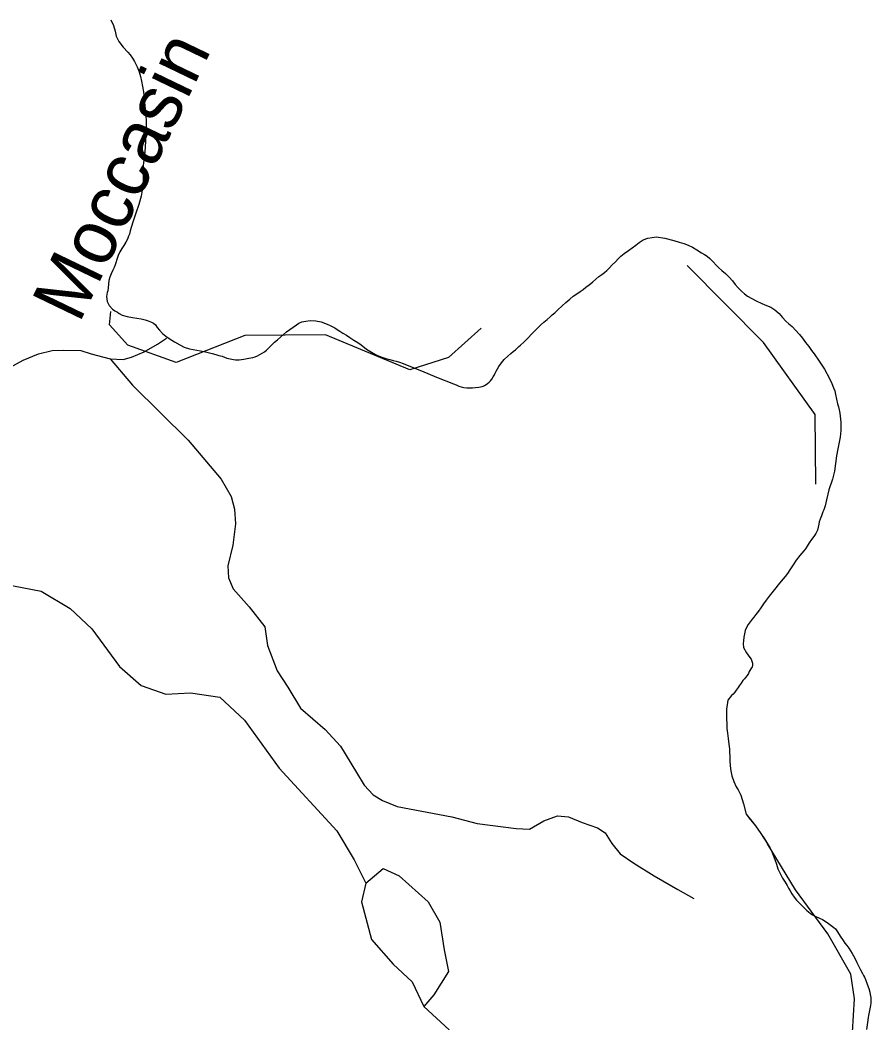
# Model space of a CAD drawing. Extents: x 2082433 to 2279600, y 546599 to 755198.
# Drawn here: x 2250179 to 2252542, y 583787 to 586575 of the extents above; entities that cross this region are included whole.
import ezdxf

# ---------------------------------------------------------------- set-up
doc = ezdxf.new("R2010")
doc.units = 0
for name, color, linetype in [('Exist Boundary Political CountyLine', 7, 'Continuous'), ('Exist Boundary Political Fire Districts', 7, 'Continuous'), ('Exist Hydrographic Creek Single Shore', 7, 'Continuous'), ('Exist Hydrographic Creek Single Shore Label', 7, 'Continuous'), ('Exist Road Non-System Type 51', 7, 'Continuous')]:
    doc.layers.add(name, color=color, linetype=linetype)

msp = doc.modelspace()

# ---------------------------------------------------------------- linework, layer by layer
at = {"layer": 'Exist Boundary Political CountyLine'}
for points in [[(2250431.4, 586575.6), (2250438.8, 586560.3), (2250443.3, 586544.2), (2250446.4, 586530.4), (2250453.8, 586515.8), (2250465.7, 586500.2), (2250478.4, 586486.1), (2250485.2, 586478.1), (2250491.5, 586469.4), (2250497.3, 586459.6), (2250504, 586445.2), (2250509.6, 586430.8), (2250513.5, 586418.5), (2250516.7, 586405.5), (2250519.4, 586390.1), (2250521.5, 586375.6), (2250522.5, 586366.6), (2250523.5, 586356.9), (2250524.5, 586346.8), (2250526.8, 586328.6), (2250528.4, 586311.1), (2250529.5, 586294.5), (2250529.3, 586281.5), (2250528.4, 586267.7), (2250528, 586256.4), (2250527.8, 586240.5), (2250526.8, 586221), (2250524.7, 586199.3), (2250523.9, 586194.1), (2250523.5, 586189.4), (2250522.7, 586186), (2250521.3, 586170.8), (2250521.3, 586132), (2250520.4, 586117.7), (2250518.6, 586102.2), (2250515.9, 586086), (2250508.5, 586062.7), (2250500.7, 586038.7), (2250492.5, 586013.2), (2250488.4, 586001), (2250485, 585989.4), (2250482.7, 585980.4), (2250480.7, 585974.1), (2250477.2, 585966), (2250472.7, 585957.6), (2250466.9, 585948.3), (2250461.6, 585939.8), (2250456.5, 585931.2), (2250451.9, 585920.4), (2250448.3, 585909.2), (2250445.2, 585900), (2250442.9, 585894.3), (2250440.1, 585887.4), (2250436.6, 585880), (2250432.1, 585870.1), (2250428.6, 585860.6), (2250425.9, 585851.2), (2250424.7, 585841.2), (2250423.6, 585830.9), (2250422.4, 585822.4), (2250421.2, 585817.8), (2250420, 585812.3), (2250419.3, 585806.4), (2250420.6, 585793), (2250426.3, 585781.3), (2250435.5, 585771.6), (2250442.5, 585767), (2250449.3, 585762.9), (2250454, 585759.6), (2250463, 585755.2), (2250476.6, 585751.3), (2250491.3, 585748.4), (2250503.8, 585746.4), (2250515.3, 585744.6), (2250526.8, 585742), (2250535.2, 585739.1), (2250543.8, 585735.6), (2250550, 585732.4), (2250555.1, 585727.7), (2250560.2, 585720.8), (2250566, 585713.2), (2250574.8, 585703.8), (2250584, 585696.2), (2250593.4, 585689.7), (2250608, 585680.7), (2250623.2, 585672), (2250635.3, 585665.6), (2250650, 585660.9), (2250669.9, 585657.3), (2250690.8, 585653.6), (2250701.7, 585651.2), (2250712.2, 585648.5), (2250722.8, 585645.6), (2250731.4, 585643.1), (2250740.2, 585640.4)], [(2251624.8, 585727.2), (2251633.7, 585735.1), (2251642.7, 585742.8), (2251651.3, 585750), (2251657.4, 585755.6), (2251664.2, 585761.6), (2251672.4, 585769.2), (2251684.9, 585781), (2251695, 585790.4), (2251705.8, 585799.6), (2251715.7, 585807.2), (2251725.7, 585814.3), (2251735.2, 585820.8), (2251742.7, 585826.3), (2251750.7, 585832.3), (2251760, 585839.6), (2251770, 585847.8), (2251778, 585854.6), (2251787, 585862), (2251795, 585868.1), (2251802.2, 585873.7), (2251809, 585879.2), (2251816.6, 585886.3), (2251823.9, 585894.3), (2251832.6, 585903.2), (2251840.8, 585911.6), (2251847.9, 585918.7), (2251857.2, 585926.4), (2251869.1, 585935), (2251879.3, 585942.2), (2251889, 585949.2), (2251898.8, 585956.9), (2251909.5, 585964.1), (2251922.6, 585969.2), (2251947.2, 585972.2), (2251969.9, 585969.3), (2251995, 585962.4), (2252009.9, 585958.1), (2252023.1, 585954.2), (2252035.2, 585949.6), (2252047, 585943.8), (2252058.9, 585936.6), (2252071.7, 585928.4), (2252080.1, 585923.5), (2252087.2, 585918.8), (2252095.2, 585912.4), (2252104.7, 585902.8), (2252112.5, 585893.9), (2252119.8, 585886), (2252128.5, 585878.6), (2252138.3, 585870.8), (2252149, 585860.8), (2252158.2, 585850), (2252165.6, 585840.4), (2252174, 585830.4), (2252182.8, 585821.8), (2252191.2, 585814.3), (2252199.8, 585808), (2252211.3, 585801.1), (2252224, 585794.7), (2252239, 585787.6), (2252252.7, 585781.9), (2252264.2, 585777), (2252275.7, 585769.6), (2252287.2, 585759), (2252296.8, 585748.3), (2252305.8, 585738.4), (2252314, 585730.9), (2252323.3, 585723), (2252333.3, 585713.2), (2252343.8, 585701.3), (2252352.2, 585690.7), (2252361, 585678.8), (2252369.8, 585667.4), (2252377.6, 585657), (2252385.2, 585647.2), (2252398.9, 585627.3), (2252413.1, 585605.1), (2252427.2, 585578.4), (2252433.6, 585565.1), (2252438.7, 585553.3), (2252442, 585544.4), (2252444.2, 585534.6), (2252446.7, 585521.4), (2252449.8, 585508), (2252452, 585499.7), (2252454.3, 585491.6), (2252455.9, 585482.4), (2252458.6, 585457), (2252458.8, 585433.9), (2252457.2, 585416), (2252454.3, 585401.6), (2252450.2, 585383.2), (2252446.5, 585364), (2252443.8, 585342.2), (2252441.2, 585321.3), (2252436, 585298.8), (2252431.9, 585287.4), (2252428.2, 585277.2), (2252425.2, 585269.6)], [(2250740.2, 585640.4), (2250746.8, 585638), (2250753.6, 585635.6), (2250762.6, 585633.4), (2250772, 585631.6), (2250777.6, 585631), (2250782.9, 585630.7), (2250788, 585630.8), (2250800.9, 585632.2), (2250814.3, 585635), (2250825.8, 585637.6), (2250831.7, 585639.4), (2250838.5, 585642.1), (2250845.2, 585645.2), (2250851.8, 585648.9), (2250857.7, 585653.1), (2250863.7, 585658), (2250870.3, 585664.3), (2250876.4, 585670.6), (2250880.7, 585675.2), (2250886, 585680.2), (2250893.8, 585686.7), (2250902, 585693.6), (2250910.9, 585701.2), (2250919.1, 585708.3), (2250928.1, 585715.2), (2250937.5, 585721.7), (2250946.5, 585727.9), (2250953.7, 585732.8), (2250961.7, 585736.3), (2250972.8, 585738.6), (2250984.5, 585739.6), (2251000.7, 585739.2), (2251015.8, 585736), (2251032, 585729.6), (2251040.2, 585725.8), (2251047.4, 585722.3), (2251053.2, 585719.2), (2251059.7, 585715.2), (2251067.5, 585710.3), (2251075.3, 585705.2), (2251085.4, 585699), (2251095, 585693.1), (2251106.5, 585685.6), (2251117.3, 585678.4), (2251126.2, 585672.1), (2251141.7, 585660.7), (2251150.8, 585654.6), (2251159.8, 585648.8), (2251170.2, 585643.3), (2251181.3, 585638.7), (2251195.3, 585634.4), (2251206.5, 585631.3), (2251215.8, 585629), (2251223.8, 585626.8), (2251233, 585623.9), (2251243.4, 585620.1), (2251254.5, 585616), (2251294.1, 585599.9), (2251335.9, 585582.9), (2251382.7, 585564), (2251390.7, 585560.8), (2251398.1, 585557.9), (2251404.4, 585555.5), (2251411.8, 585553.8), (2251420.2, 585552.8), (2251428.4, 585552.4), (2251436.2, 585552.6), (2251444, 585553.4), (2251453.2, 585554.8), (2251458.3, 585555.5), (2251462.2, 585556.3), (2251465.7, 585557.2), (2251469.4, 585559.1), (2251473.7, 585562.1), (2251477.8, 585565.2), (2251481.9, 585568.4), (2251485.8, 585571.9), (2251489.7, 585576.8), (2251493.4, 585583.1), (2251496.5, 585588.6), (2251498.7, 585593.6), (2251501.8, 585599.4), (2251505.5, 585605.7), (2251509.2, 585612), (2251516, 585621.9), (2251523.8, 585631.2), (2251534, 585641.2), (2251542, 585647.9), (2251548.8, 585653.5), (2251555.3, 585658.8), (2251560, 585662.9), (2251564.8, 585667.3), (2251569.3, 585671.6), (2251578.9, 585681), (2251589, 585690.9), (2251600.6, 585702.8), (2251609.7, 585712.1), (2251617.1, 585719.7), (2251624.8, 585727.2)], [(2252425.2, 585269.6), (2252422.3, 585257.6), (2252418.8, 585241.4), (2252414.9, 585225.2), (2252413.3, 585219.5), (2252411.4, 585214), (2252409.2, 585208), (2252405.1, 585197.4), (2252401.2, 585187.6), (2252398.9, 585180), (2252398.1, 585173.6), (2252396.2, 585165.2), (2252393.8, 585156.8), (2252389.5, 585147.7), (2252383.9, 585139.8), (2252377.8, 585131.6), (2252371.2, 585121.9), (2252365.3, 585112.6), (2252360.6, 585105.2), (2252356.3, 585099.8), (2252350.5, 585093.3), (2252344.6, 585086.4), (2252334.7, 585073.4), (2252326.3, 585060.6), (2252317.3, 585046.8), (2252310.5, 585037), (2252303.8, 585028), (2252299.1, 585022), (2252288.8, 585009.9), (2252274.4, 584992.6), (2252259.7, 584973.9), (2252251.7, 584962.9), (2252244.5, 584952.4), (2252236.9, 584941.6), (2252230, 584931.8), (2252222.8, 584922.6), (2252217, 584915.6), (2252212.5, 584910.1), (2252207.2, 584902.8), (2252201.7, 584894.8), (2252196.9, 584886.5), (2252193.2, 584878.1), (2252191, 584869.5), (2252189.8, 584859.7), (2252188.5, 584849.8), (2252187.3, 584841.9), (2252188.9, 584830.6), (2252196.5, 584816.6), (2252206, 584803.1), (2252209.4, 584798.2), (2252211.9, 584793.2), (2252213.3, 584787.1), (2252213.3, 584781.1), (2252212.3, 584777.4), (2252209, 584772.2), (2252205.8, 584766.8), (2252204.3, 584763.9), (2252203.3, 584761.3), (2252202.1, 584758.8), (2252198.6, 584753.3), (2252194.3, 584748.1), (2252191, 584744.4), (2252187.1, 584739.3), (2252181.8, 584732.1), (2252176.4, 584724.4), (2252173.8, 584720.3), (2252170.9, 584716.4), (2252168.4, 584712.4), (2252164.5, 584706.5), (2252160, 584701.1), (2252155.3, 584697.9), (2252144.7, 584684.4), (2252141.2, 584659.7), (2252141.2, 584632.8), (2252141.8, 584618.6), (2252142.6, 584605.7), (2252143.8, 584593.1), (2252145.5, 584577.7), (2252147.5, 584562), (2252149.2, 584549.1), (2252150, 584539.8), (2252150.6, 584528.3), (2252151, 584516.3), (2252151.4, 584501.8), (2252153.1, 584488), (2252155.7, 584473.9), (2252161.3, 584458.4), (2252168, 584444.1), (2252173.8, 584435.1), (2252180.9, 584420.7), (2252188.5, 584396.7), (2252195.9, 584367.9), (2252208.4, 584352.4), (2252221.8, 584335.1), (2252236.5, 584314.3), (2252246.8, 584298.7), (2252255.2, 584285.2)], [(2252491.5, 583761.7), (2252496.8, 583854), (2252487.1, 583923.2), (2252423.2, 584035), (2252332.7, 584157.5), (2252255.2, 584285.2)]]:
    msp.add_lwpolyline(points, dxfattribs=at)
at = {"layer": 'Exist Boundary Political Fire Districts'}
for points in [[(2250431.4, 586575.6), (2250438.8, 586560.3), (2250443.3, 586544.2), (2250446.4, 586530.4), (2250453.8, 586515.8), (2250465.7, 586500.2), (2250478.4, 586486.1), (2250485.2, 586478.1), (2250491.5, 586469.4), (2250497.3, 586459.6), (2250504, 586445.2), (2250509.6, 586430.8), (2250513.5, 586418.5), (2250516.7, 586405.5), (2250519.4, 586390.1), (2250521.5, 586375.6), (2250522.5, 586366.6), (2250523.5, 586356.9), (2250524.5, 586346.8), (2250526.8, 586328.6), (2250528.4, 586311.1), (2250529.5, 586294.5), (2250529.3, 586281.5), (2250528.4, 586267.7), (2250528, 586256.4), (2250527.8, 586240.5), (2250526.8, 586221), (2250524.7, 586199.3), (2250523.9, 586194.1), (2250523.5, 586189.4), (2250522.7, 586186), (2250521.3, 586170.8), (2250521.3, 586132), (2250520.4, 586117.7), (2250518.6, 586102.2), (2250515.9, 586086), (2250508.5, 586062.7), (2250500.7, 586038.7), (2250492.5, 586013.2), (2250488.4, 586001), (2250485, 585989.4), (2250482.7, 585980.4), (2250480.7, 585974.1), (2250477.2, 585966), (2250472.7, 585957.6), (2250466.9, 585948.3), (2250461.6, 585939.8), (2250456.5, 585931.2), (2250451.9, 585920.4), (2250448.3, 585909.2), (2250445.2, 585900), (2250442.9, 585894.3), (2250440.1, 585887.4), (2250436.6, 585880), (2250432.1, 585870.1), (2250428.6, 585860.6), (2250425.9, 585851.2), (2250424.7, 585841.2), (2250423.6, 585830.9), (2250422.4, 585822.4), (2250421.2, 585817.8), (2250420, 585812.3), (2250419.3, 585806.4), (2250420.6, 585793), (2250426.3, 585781.3), (2250435.5, 585771.6), (2250442.5, 585767), (2250449.3, 585762.9), (2250454, 585759.6), (2250463, 585755.2), (2250476.6, 585751.3), (2250491.3, 585748.4), (2250503.8, 585746.4), (2250515.3, 585744.6), (2250526.8, 585742), (2250535.2, 585739.1), (2250543.8, 585735.6), (2250550, 585732.4), (2250555.1, 585727.7), (2250560.2, 585720.8), (2250566, 585713.2), (2250574.8, 585703.8)], [(2251523.8, 585631.2), (2251534, 585641.2), (2251542, 585647.9), (2251548.8, 585653.5), (2251555.3, 585658.8), (2251560, 585662.9), (2251564.8, 585667.3), (2251569.3, 585671.6), (2251578.9, 585681), (2251589, 585690.9), (2251600.6, 585702.8), (2251609.7, 585712.1), (2251617.1, 585719.7), (2251624.8, 585727.2), (2251633.7, 585735.1), (2251642.7, 585742.8), (2251651.3, 585750), (2251657.4, 585755.6), (2251664.2, 585761.6), (2251672.4, 585769.2), (2251684.9, 585781), (2251695, 585790.4), (2251705.8, 585799.6), (2251715.7, 585807.2), (2251725.7, 585814.3), (2251735.2, 585820.8), (2251742.7, 585826.3), (2251750.7, 585832.3), (2251760, 585839.6), (2251770, 585847.8), (2251778, 585854.6), (2251787, 585862), (2251795, 585868.1), (2251802.2, 585873.7), (2251809, 585879.2), (2251816.6, 585886.3), (2251823.9, 585894.3), (2251832.6, 585903.2), (2251840.8, 585911.6), (2251847.9, 585918.7), (2251857.2, 585926.4), (2251869.1, 585935), (2251879.3, 585942.2), (2251889, 585949.2), (2251898.8, 585956.9), (2251909.5, 585964.1), (2251922.6, 585969.2), (2251947.2, 585972.2), (2251969.9, 585969.3), (2251995, 585962.4), (2252009.9, 585958.1), (2252023.1, 585954.2), (2252035.2, 585949.6), (2252047, 585943.8), (2252058.9, 585936.6), (2252071.7, 585928.4), (2252080.1, 585923.5), (2252087.2, 585918.8), (2252095.2, 585912.4), (2252104.7, 585902.8), (2252112.5, 585893.9), (2252119.8, 585886), (2252128.5, 585878.6), (2252138.3, 585870.8), (2252149, 585860.8), (2252158.2, 585850), (2252165.6, 585840.4), (2252174, 585830.4), (2252182.8, 585821.8), (2252191.2, 585814.3), (2252199.8, 585808), (2252211.3, 585801.1), (2252224, 585794.7), (2252239, 585787.6), (2252252.7, 585781.9), (2252264.2, 585777), (2252275.7, 585769.6), (2252287.2, 585759), (2252296.8, 585748.3), (2252305.8, 585738.4), (2252314, 585730.9), (2252323.3, 585723), (2252333.3, 585713.2), (2252343.8, 585701.3), (2252352.2, 585690.7), (2252361, 585678.8), (2252369.8, 585667.4), (2252377.6, 585657), (2252385.2, 585647.2), (2252398.9, 585627.3), (2252413.1, 585605.1), (2252427.2, 585578.4), (2252433.6, 585565.1), (2252438.7, 585553.3), (2252442, 585544.4), (2252444.2, 585534.6), (2252446.7, 585521.4), (2252449.8, 585508), (2252452, 585499.7), (2252454.3, 585491.6)], [(2250574.8, 585703.8), (2250584, 585696.2), (2250593.4, 585689.7), (2250608, 585680.7), (2250623.2, 585672), (2250635.3, 585665.6), (2250650, 585660.9), (2250669.9, 585657.3), (2250690.8, 585653.6), (2250701.7, 585651.2), (2250712.2, 585648.5), (2250722.8, 585645.6), (2250731.4, 585643.1), (2250740.2, 585640.4), (2250746.8, 585638), (2250753.6, 585635.6), (2250762.6, 585633.4), (2250772, 585631.6), (2250777.6, 585631), (2250782.9, 585630.7), (2250788, 585630.8), (2250800.9, 585632.2), (2250814.3, 585635), (2250825.8, 585637.6), (2250831.7, 585639.4), (2250838.5, 585642.1), (2250845.2, 585645.2), (2250851.8, 585648.9), (2250857.7, 585653.1), (2250863.7, 585658), (2250870.3, 585664.3), (2250876.4, 585670.6), (2250880.7, 585675.2), (2250886, 585680.2), (2250893.8, 585686.7), (2250902, 585693.6), (2250910.9, 585701.2), (2250919.1, 585708.3), (2250928.1, 585715.2), (2250937.5, 585721.7), (2250946.5, 585727.9), (2250953.7, 585732.8), (2250961.7, 585736.3), (2250972.8, 585738.6), (2250984.5, 585739.6), (2251000.7, 585739.2), (2251015.8, 585736), (2251032, 585729.6), (2251040.2, 585725.8), (2251047.4, 585722.3), (2251053.2, 585719.2), (2251059.7, 585715.2), (2251067.5, 585710.3), (2251075.3, 585705.2), (2251085.4, 585699), (2251095, 585693.1), (2251106.5, 585685.6), (2251117.3, 585678.4), (2251126.2, 585672.1), (2251141.7, 585660.7), (2251150.8, 585654.6), (2251159.8, 585648.8), (2251170.2, 585643.3), (2251181.3, 585638.7), (2251195.3, 585634.4), (2251206.5, 585631.3), (2251215.8, 585629), (2251223.8, 585626.8), (2251233, 585623.9), (2251243.4, 585620.1), (2251254.5, 585616), (2251294.1, 585599.9), (2251335.9, 585582.9), (2251382.7, 585564), (2251390.7, 585560.8), (2251398.1, 585557.9), (2251404.4, 585555.5), (2251411.8, 585553.8), (2251420.2, 585552.8), (2251428.4, 585552.4), (2251436.2, 585552.6), (2251444, 585553.4), (2251453.2, 585554.8), (2251458.3, 585555.5), (2251462.2, 585556.3), (2251465.7, 585557.2), (2251469.4, 585559.1), (2251473.7, 585562.1), (2251477.8, 585565.2), (2251481.9, 585568.4), (2251485.8, 585571.9), (2251489.7, 585576.8), (2251493.4, 585583.1), (2251496.5, 585588.6), (2251498.7, 585593.6), (2251501.8, 585599.4), (2251505.5, 585605.7), (2251509.2, 585612), (2251516, 585621.9), (2251523.8, 585631.2)], [(2252454.3, 585491.6), (2252455.9, 585482.4), (2252458.6, 585457), (2252458.8, 585433.9), (2252457.2, 585416), (2252454.3, 585401.6), (2252450.2, 585383.2), (2252446.5, 585364), (2252443.8, 585342.2), (2252441.2, 585321.3), (2252436, 585298.8), (2252431.9, 585287.4), (2252428.2, 585277.2), (2252425.2, 585269.6), (2252422.3, 585257.6), (2252418.8, 585241.4), (2252414.9, 585225.2), (2252413.3, 585219.5), (2252411.4, 585214), (2252409.2, 585208), (2252405.1, 585197.4), (2252401.2, 585187.6), (2252398.9, 585180), (2252398.1, 585173.6), (2252396.2, 585165.2), (2252393.8, 585156.8), (2252389.5, 585147.7), (2252383.9, 585139.8), (2252377.8, 585131.6), (2252371.2, 585121.9), (2252365.3, 585112.6), (2252360.6, 585105.2), (2252356.3, 585099.8), (2252350.5, 585093.3), (2252344.6, 585086.4), (2252334.7, 585073.4), (2252326.3, 585060.6), (2252317.3, 585046.8), (2252310.5, 585037), (2252303.8, 585028), (2252299.1, 585022), (2252288.8, 585009.9), (2252274.4, 584992.6), (2252259.7, 584973.9), (2252251.7, 584962.9), (2252244.5, 584952.4), (2252236.9, 584941.6), (2252230, 584931.8), (2252222.8, 584922.6), (2252217, 584915.6), (2252212.5, 584910.1), (2252207.2, 584902.8), (2252201.7, 584894.8), (2252196.9, 584886.5), (2252193.2, 584878.1), (2252191, 584869.5), (2252189.8, 584859.7), (2252188.5, 584849.8), (2252187.3, 584841.9), (2252188.9, 584830.6), (2252196.5, 584816.6), (2252206, 584803.1), (2252209.4, 584798.2), (2252211.9, 584793.2), (2252213.3, 584787.1), (2252213.3, 584781.1), (2252212.3, 584777.4), (2252209, 584772.2), (2252205.8, 584766.8), (2252204.3, 584763.9), (2252203.3, 584761.3), (2252202.1, 584758.8), (2252198.6, 584753.3), (2252194.3, 584748.1), (2252191, 584744.4), (2252187.1, 584739.3), (2252181.8, 584732.1), (2252176.4, 584724.4), (2252173.8, 584720.3), (2252170.9, 584716.4), (2252168.4, 584712.4), (2252164.5, 584706.5), (2252160, 584701.1), (2252155.3, 584697.9), (2252144.7, 584684.4), (2252141.2, 584659.7), (2252141.2, 584632.8), (2252141.8, 584618.6), (2252142.6, 584605.7), (2252143.8, 584593.1), (2252145.5, 584577.7), (2252147.5, 584562), (2252149.2, 584549.1), (2252150, 584539.8), (2252150.6, 584528.3), (2252151, 584516.3), (2252151.4, 584501.8)], [(2252151.4, 584501.8), (2252153.1, 584488), (2252155.7, 584473.9), (2252161.3, 584458.4), (2252168, 584444.1), (2252173.8, 584435.1), (2252180.9, 584420.7), (2252188.5, 584396.7), (2252195.9, 584367.9), (2252208.4, 584352.5), (2252221.8, 584335.1), (2252236.5, 584314.3), (2252246.8, 584298.8), (2252255.2, 584285.3), (2252261.7, 584274.7), (2252266.2, 584265.8), (2252271.2, 584253.9), (2252275.7, 584241.5), (2252279.8, 584228.6), (2252284.1, 584216.2), (2252290, 584202.7), (2252297.2, 584189.7), (2252304.2, 584178.4), (2252309.7, 584169.1), (2252313.2, 584162.5), (2252317.7, 584154.4), (2252322.4, 584146.3), (2252328.8, 584137.2), (2252335.8, 584128.9), (2252344, 584120.3), (2252354.8, 584109.6), (2252364.7, 584100), (2252373.3, 584092.7), (2252380.5, 584088.1), (2252389.7, 584083.3), (2252399.3, 584078.7), (2252407.7, 584074.6), (2252415.7, 584070), (2252424.5, 584064.3), (2252432.3, 584058.4), (2252439.3, 584052.8), (2252444, 584048.7), (2252450, 584040.8), (2252457.2, 584028.7), (2252464.9, 584016.3), (2252470.3, 584009.3), (2252475.4, 584002.7), (2252480.9, 583995.1), (2252490, 583980.7), (2252497.3, 583967.3), (2252503.1, 583955.9), (2252507.6, 583946.6), (2252513.3, 583935.5), (2252519.1, 583924.7), (2252521.7, 583919.6), (2252524.4, 583914.4), (2252527.3, 583908.3), (2252532.2, 583894.9), (2252536.3, 583882.9), (2252539.2, 583872.7), (2252540.8, 583866.1), (2252542, 583858.2), (2252542.5, 583850.3), (2252542.2, 583842.9), (2252541.2, 583835.6), (2252539.8, 583827.1), (2252537.7, 583817.2), (2252536.1, 583808.5), (2252535.1, 583802.3), (2252533, 583788.6), (2252529.7, 583769.4)]]:
    msp.add_lwpolyline(points, dxfattribs=at)
at = {"layer": 'Exist Hydrographic Creek Single Shore'}
for points in [[(2252389, 585284.7), (2252387.3, 585478.8), (2252244.4, 585678.5), (2252031.9, 585892.9)], [(2251459.5, 585719.1), (2251369.2, 585637.2), (2251261.4, 585603.3), (2251027.2, 585699.9), (2250803.3, 585697.9), (2250612.4, 585623), (2250478.3, 585671.6), (2250427.2, 585728.3), (2250431.5, 585764.6)], [(2250132.4, 585008.1), (2250237.3, 584987.9), (2250318, 584939.5), (2250378.6, 584883), (2250455.2, 584778), (2250515.8, 584725.5), (2250584.4, 584701.3), (2250652.9, 584705.3), (2250733.6, 584693.2), (2250802.2, 584628.6), (2250899.1, 584495.4), (2251058.5, 584321.8), (2251106.9, 584241), (2251139.2, 584176.4)], [(2251139.2, 584176.4), (2251187.6, 584216.8), (2251232, 584196.6), (2251312.7, 584124), (2251345, 584067.4), (2251357.1, 583990.7), (2251369.2, 583930.2), (2251328.8, 583865.6), (2251300.6, 583833.3)], [(2251139.2, 584176.4), (2251127.1, 584124), (2251155.3, 584019), (2251215.8, 583950.4), (2251268.3, 583901.9), (2251300.6, 583833.3)], [(2251300.6, 583833.3), (2251371.2, 583768.7), (2251403.5, 583687.9), (2251403.5, 583635.5), (2251375.2, 583554.7), (2251302.6, 583486.1), (2251250.1, 583433.6), (2251205.7, 583381.1), (2251165.4, 583272.1), (2251141.2, 583227.7), (2251088.7, 583159.1), (2251056.4, 583090.4), (2251048.4, 583050.1)]]:
    msp.add_lwpolyline(points, dxfattribs=at)
at = {"layer": 'Exist Road Non-System Type 51'}
for points in [[(2250428.9, 585633.3), (2250465.6, 585631.7), (2250488.6, 585637.9), (2250523.7, 585653.1), (2250560.4, 585674.5), (2250586.1, 585691)], [(2250112.5, 585588.9), (2250187.4, 585630.2), (2250230.2, 585647), (2250268.4, 585656.2), (2250299, 585657.7), (2250347.9, 585656.2), (2250377, 585647), (2250428.9, 585633.3)], [(2250428.9, 585633.3), (2250491.6, 585559.9), (2250646, 585407), (2250737.7, 585298.5), (2250765.2, 585251.1), (2250774.4, 585216), (2250777.5, 585174.7), (2250769.8, 585115.1), (2250756.1, 585058.5), (2250757.6, 585024.9), (2250771.4, 584994.3), (2250815.7, 584943.9), (2250858.5, 584888.8), (2250866.1, 584836.9), (2250893.6, 584766.6), (2250922.7, 584720.7), (2250957.8, 584662.6), (2251026.6, 584603), (2251069.4, 584557.1), (2251113.8, 584483.8), (2251135.2, 584448.6), (2251159.6, 584421.1), (2251185.6, 584405.8), (2251226.9, 584389), (2251378.2, 584359.9), (2251448.5, 584341.6), (2251557.1, 584327.8), (2251593.7, 584326.3), (2251633.5, 584349.2), (2251671.7, 584363), (2251702.3, 584359.9), (2251740.5, 584344.7), (2251783.3, 584329.4), (2251804.7, 584315.6), (2251823, 584286.6), (2251846, 584257.5), (2251884.2, 584231.5), (2251940.7, 584196.4), (2252006.5, 584158.2), (2252050.8, 584133.7)]]:
    msp.add_lwpolyline(points, dxfattribs=at)

# ---------------------------------------------------------------- texts
at = {"layer": 'Exist Hydrographic Creek Single Shore Label'}
msp.add_text('Moccasin', height=150, rotation=64.2537, dxfattribs=at).set_placement((2250343.2, 585729.2))

doc.saveas('drawing.dxf')
